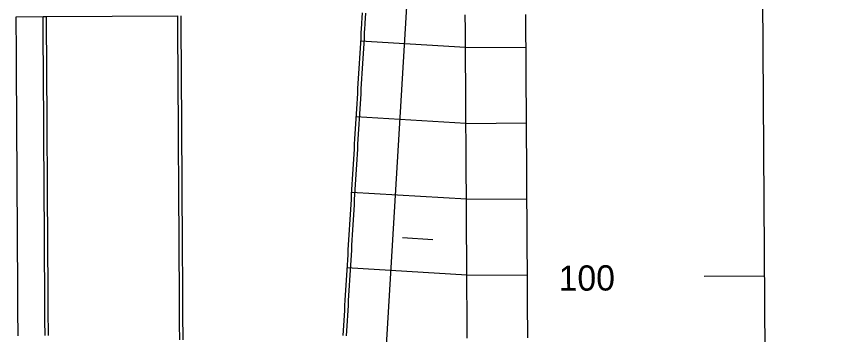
# Model space of a CAD drawing. Extents: x 2145147 to 2158018, y 137519 to 148068.
# Drawn here: x 2150664.2 to 2150824.7, y 145007.5 to 145070.5 of the extents above; entities that cross this region are included whole.
import ezdxf

# ---------------------------------------------------------------- set-up
doc = ezdxf.new("R2010")
doc.units = 0
for name, color, linetype in [('EX_Align', 7, 'Continuous'), ('EX_Align_Sta', 7, 'Continuous'), ('PR_Align_Ramp_B', 7, 'Continuous'), ('PR_Joint_Contraction', 7, 'Continuous'), ('PR_Joint_Long', 7, 'Continuous'), ('PR_Phasing_Pavement_1', 7, 'Continuous'), ('PR_Road_Concrete', 7, 'Continuous')]:
    doc.layers.add(name, color=color, linetype=linetype)

msp = doc.modelspace()

# ---------------------------------------------------------------- linework, layer by layer
at = {"layer": 'EX_Align'}
msp.add_line((2150824.67, 142998.65), (2150804.61, 146336.84), dxfattribs=at)
msp.add_lwpolyline([(2150800.53, 145019.1), (2150812.52, 145019.17)], dxfattribs=at)
at = {"layer": 'PR_Align_Ramp_B'}
msp.add_lwpolyline([(2150746.78, 145026.27), (2150740.79, 145026.63)], dxfattribs=at)
at = {"layer": 'PR_Joint_Contraction'}
for p, q in [((2150753.25, 145064.36), (2150732.44, 145065.61)), ((2150753.25, 145064.36), (2150765.25, 145064.44)), ((2150753.34, 145049.33), (2150731.54, 145050.64)), ((2150753.34, 145049.33), (2150765.34, 145049.4)), ((2150753.43, 145034.3), (2150730.64, 145035.67)), ((2150753.43, 145034.3), (2150765.43, 145034.37)), ((2150753.52, 145019.27), (2150729.75, 145020.69)), ((2150753.52, 145019.27), (2150765.52, 145019.34))]:
    msp.add_line(p, q, dxfattribs=at)
at = {"layer": 'PR_Joint_Long'}
for points in [[(2150750.33, 145218.94), (2150715.84, 144644.41)], [(2150753.6, 145006.82), (2150753.59, 145007.82), (2150753.59, 145008.82), (2150753.58, 145009.82), (2150753.57, 145010.82), (2150753.57, 145011.82), (2150753.56, 145012.82), (2150753.56, 145013.82), (2150753.55, 145014.82), (2150753.54, 145015.82), (2150753.54, 145016.82), (2150753.53, 145017.82), (2150753.53, 145018.82), (2150753.52, 145019.82), (2150753.51, 145020.82), (2150753.51, 145021.82), (2150753.5, 145022.82), (2150753.5, 145023.82), (2150753.49, 145024.82), (2150753.48, 145025.82), (2150753.48, 145026.82), (2150753.47, 145027.82), (2150753.47, 145028.82), (2150753.46, 145029.82), (2150753.45, 145030.82), (2150753.45, 145031.82), (2150753.44, 145032.82), (2150753.44, 145033.82), (2150753.43, 145034.82), (2150753.42, 145035.82), (2150753.42, 145036.82), (2150753.41, 145037.82), (2150753.41, 145038.82), (2150753.4, 145039.82), (2150753.39, 145040.82), (2150753.39, 145041.82), (2150753.38, 145042.82), (2150753.38, 145043.82), (2150753.37, 145044.82), (2150753.36, 145045.82), (2150753.36, 145046.82), (2150753.35, 145047.82), (2150753.35, 145048.82), (2150753.34, 145049.82), (2150753.33, 145050.82), (2150753.33, 145051.82), (2150753.32, 145052.82), (2150753.32, 145053.82), (2150753.31, 145054.82), (2150753.3, 145055.82), (2150753.3, 145056.82), (2150753.29, 145057.82), (2150753.29, 145058.82), (2150753.28, 145059.82), (2150753.27, 145060.82), (2150753.27, 145061.82), (2150753.26, 145062.82), (2150753.26, 145063.82), (2150753.25, 145064.82), (2150753.24, 145065.82), (2150753.24, 145065.94), (2150753.24, 145066.82), (2150753.23, 145067.82), (2150753.23, 145068.82), (2150753.22, 145069.82), (2150753.21, 145070.82)], [(2150765.6, 145006.89), (2150765.59, 145007.89), (2150765.59, 145008.89), (2150765.58, 145009.89), (2150765.57, 145010.89), (2150765.57, 145011.89), (2150765.56, 145012.89), (2150765.56, 145013.89), (2150765.55, 145014.89), (2150765.54, 145015.89), (2150765.54, 145016.89), (2150765.53, 145017.89), (2150765.53, 145018.89), (2150765.52, 145019.89), (2150765.51, 145020.89), (2150765.51, 145021.89), (2150765.5, 145022.89), (2150765.5, 145023.89), (2150765.49, 145024.89), (2150765.48, 145025.89), (2150765.48, 145026.89), (2150765.47, 145027.89), (2150765.47, 145028.89), (2150765.46, 145029.89), (2150765.45, 145030.89), (2150765.45, 145031.89), (2150765.44, 145032.89), (2150765.44, 145033.89), (2150765.43, 145034.89), (2150765.42, 145035.89), (2150765.42, 145036.89), (2150765.41, 145037.89), (2150765.41, 145038.89), (2150765.4, 145039.89), (2150765.39, 145040.89), (2150765.39, 145041.89), (2150765.38, 145042.89), (2150765.38, 145043.89), (2150765.37, 145044.89), (2150765.36, 145045.89), (2150765.36, 145046.89), (2150765.35, 145047.89), (2150765.35, 145048.89), (2150765.34, 145049.89), (2150765.33, 145050.89), (2150765.33, 145051.89), (2150765.32, 145052.89), (2150765.32, 145053.89), (2150765.31, 145054.89), (2150765.3, 145055.89), (2150765.3, 145056.89), (2150765.29, 145057.89), (2150765.29, 145058.89), (2150765.28, 145059.89), (2150765.27, 145060.89), (2150765.27, 145061.89), (2150765.26, 145062.89), (2150765.26, 145063.89), (2150765.25, 145064.89), (2150765.24, 145065.89), (2150765.24, 145066.01), (2150765.24, 145066.89), (2150765.23, 145067.89), (2150765.23, 145068.89), (2150765.22, 145069.89), (2150765.21, 145070.89)]]:
    msp.add_lwpolyline(points, dxfattribs=at)
at = {"layer": 'PR_Phasing_Pavement_1'}
for p, q in [((2150664.2, 145070.43), (2150669.54, 145070.46)), ((2150670.21, 145070.47), (2150696.23, 145070.62))]:
    msp.add_line(p, q, dxfattribs=at)
for points in [[(2150664.58, 145007.29), (2150664.58, 145008.29), (2150664.57, 145009.29), (2150664.56, 145010.29), (2150664.56, 145011.29), (2150664.55, 145012.29), (2150664.55, 145013.29), (2150664.54, 145014.29), (2150664.53, 145015.29), (2150664.53, 145016.29), (2150664.52, 145017.29), (2150664.52, 145018.29), (2150664.51, 145019.29), (2150664.5, 145020.29), (2150664.5, 145021.29), (2150664.49, 145022.29), (2150664.49, 145023.29), (2150664.48, 145024.29), (2150664.47, 145025.29), (2150664.47, 145026.11), (2150664.47, 145026.29), (2150664.46, 145027.29), (2150664.46, 145028.29), (2150664.45, 145029.29), (2150664.44, 145030.29), (2150664.44, 145031.29), (2150664.43, 145032.29), (2150664.42, 145033.29), (2150664.42, 145033.94), (2150664.42, 145034.29), (2150664.41, 145035.29), (2150664.41, 145036.29), (2150664.4, 145037.29), (2150664.4, 145038.29), (2150664.39, 145039.29), (2150664.38, 145040.29), (2150664.38, 145041.29), (2150664.37, 145042.29), (2150664.37, 145043.29), (2150664.36, 145044.29), (2150664.35, 145045.29), (2150664.35, 145046.29), (2150664.34, 145047.29), (2150664.33, 145048.29), (2150664.33, 145049.29), (2150664.32, 145050.29), (2150664.32, 145051.29), (2150664.31, 145052.29), (2150664.3, 145053.29), (2150664.3, 145054.29), (2150664.29, 145055.29), (2150664.29, 145056.29), (2150664.28, 145057.29), (2150664.27, 145058.29), (2150664.27, 145059.29), (2150664.26, 145060.29), (2150664.26, 145061.29), (2150664.25, 145062.29), (2150664.24, 145063.29), (2150664.24, 145064.29), (2150664.23, 145065.29), (2150664.23, 145066.29), (2150664.22, 145067.29), (2150664.21, 145068.29), (2150664.21, 145069.29), (2150664.2, 145070.29), (2150664.2, 145070.43)], [(2150669.92, 145007.32), (2150669.92, 145008.32), (2150669.91, 145009.32), (2150669.9, 145010.32), (2150669.9, 145011.32), (2150669.89, 145012.32), (2150669.89, 145013.32), (2150669.88, 145014.32), (2150669.87, 145015.32), (2150669.87, 145016.32), (2150669.86, 145017.32), (2150669.85, 145018.32), (2150669.85, 145019.32), (2150669.84, 145020.32), (2150669.84, 145021.32), (2150669.83, 145022.32), (2150669.82, 145023.32), (2150669.82, 145024.32), (2150669.81, 145025.32), (2150669.81, 145026.14), (2150669.81, 145026.32), (2150669.8, 145027.32), (2150669.79, 145028.32), (2150669.79, 145029.32), (2150669.78, 145030.32), (2150669.78, 145031.32), (2150669.77, 145032.32), (2150669.76, 145033.32), (2150669.76, 145033.97), (2150669.76, 145034.32), (2150669.75, 145035.32), (2150669.75, 145036.32), (2150669.74, 145037.32), (2150669.73, 145038.32), (2150669.73, 145039.32), (2150669.72, 145040.32), (2150669.72, 145041.32), (2150669.71, 145042.32), (2150669.71, 145043.32), (2150669.7, 145044.32), (2150669.69, 145045.32), (2150669.69, 145046.32), (2150669.68, 145047.32), (2150669.67, 145048.32), (2150669.67, 145049.32), (2150669.66, 145050.32), (2150669.66, 145051.32), (2150669.65, 145052.32), (2150669.65, 145053.32), (2150669.64, 145054.32), (2150669.63, 145055.32), (2150669.63, 145056.32), (2150669.62, 145057.32), (2150669.62, 145058.32), (2150669.61, 145059.32), (2150669.6, 145060.32), (2150669.6, 145061.32), (2150669.59, 145062.32), (2150669.58, 145063.32), (2150669.58, 145064.32), (2150669.57, 145065.32), (2150669.57, 145066.32), (2150669.56, 145067.32), (2150669.55, 145068.32), (2150669.55, 145069.32), (2150669.54, 145070.32), (2150669.54, 145070.46), (2150670.21, 145070.47)], [(2150670.59, 145007.33), (2150670.58, 145008.33), (2150670.58, 145009.33), (2150670.57, 145010.33), (2150670.56, 145011.33), (2150670.56, 145012.33), (2150670.55, 145013.33), (2150670.55, 145014.33), (2150670.54, 145015.33), (2150670.53, 145016.33), (2150670.53, 145017.33), (2150670.52, 145018.33), (2150670.52, 145019.33), (2150670.51, 145020.33), (2150670.5, 145021.33), (2150670.5, 145022.33), (2150670.49, 145023.33), (2150670.49, 145024.33), (2150670.48, 145025.33), (2150670.48, 145026.15), (2150670.47, 145026.33), (2150670.47, 145027.33), (2150670.46, 145028.33), (2150670.46, 145029.33), (2150670.45, 145030.33), (2150670.44, 145031.33), (2150670.44, 145032.33), (2150670.43, 145033.33), (2150670.43, 145033.98), (2150670.43, 145034.33), (2150670.42, 145035.33), (2150670.42, 145036.33), (2150670.41, 145037.33), (2150670.4, 145038.33), (2150670.4, 145039.33), (2150670.39, 145040.33), (2150670.38, 145041.33), (2150670.38, 145042.33), (2150670.37, 145043.33), (2150670.37, 145044.33), (2150670.36, 145045.33), (2150670.35, 145046.33), (2150670.35, 145047.33), (2150670.34, 145048.33), (2150670.34, 145049.33), (2150670.33, 145050.33), (2150670.32, 145051.33), (2150670.32, 145052.33), (2150670.31, 145053.33), (2150670.31, 145054.33), (2150670.3, 145055.33), (2150670.29, 145056.33), (2150670.29, 145057.33), (2150670.28, 145058.33), (2150670.28, 145059.33), (2150670.27, 145060.33), (2150670.26, 145061.33), (2150670.26, 145062.33), (2150670.25, 145063.33), (2150670.25, 145064.33), (2150670.24, 145065.33), (2150670.23, 145066.33), (2150670.23, 145067.33), (2150670.22, 145068.33), (2150670.22, 145069.33), (2150670.21, 145070.33), (2150670.21, 145070.47)], [(2150696.62, 145006.48), (2150696.61, 145007.48), (2150696.6, 145008.48), (2150696.6, 145009.48), (2150696.59, 145010.48), (2150696.58, 145011.48), (2150696.58, 145012.48), (2150696.57, 145013.48), (2150696.57, 145014.48), (2150696.56, 145015.48), (2150696.55, 145016.48), (2150696.55, 145017.48), (2150696.54, 145018.48), (2150696.54, 145019.48), (2150696.53, 145020.48), (2150696.52, 145021.48), (2150696.52, 145022.48), (2150696.51, 145023.48), (2150696.51, 145024.48), (2150696.5, 145025.48), (2150696.5, 145026.3), (2150696.49, 145026.48), (2150696.49, 145027.48), (2150696.48, 145028.48), (2150696.48, 145029.48), (2150696.47, 145030.48), (2150696.46, 145031.48), (2150696.46, 145032.48), (2150696.45, 145033.48), (2150696.45, 145034.13), (2150696.45, 145034.48), (2150696.44, 145035.48), (2150696.43, 145036.48), (2150696.43, 145037.48), (2150696.42, 145038.48), (2150696.42, 145039.48), (2150696.41, 145040.48), (2150696.4, 145041.48), (2150696.4, 145042.48), (2150696.39, 145043.48), (2150696.39, 145044.48), (2150696.38, 145045.48), (2150696.37, 145046.48), (2150696.37, 145047.48), (2150696.36, 145048.48), (2150696.36, 145049.48), (2150696.35, 145050.48), (2150696.34, 145051.48), (2150696.34, 145052.48), (2150696.33, 145053.48), (2150696.33, 145054.48), (2150696.32, 145055.48), (2150696.31, 145056.48), (2150696.31, 145057.48), (2150696.3, 145058.48), (2150696.3, 145059.48), (2150696.29, 145060.48), (2150696.28, 145061.48), (2150696.28, 145062.48), (2150696.27, 145063.48), (2150696.27, 145064.48), (2150696.26, 145065.48), (2150696.25, 145066.48), (2150696.25, 145067.48), (2150696.24, 145068.48), (2150696.24, 145069.48), (2150696.23, 145070.48), (2150696.23, 145070.62)], [(2150697.28, 145006.49), (2150697.28, 145007.49), (2150697.27, 145008.49), (2150697.26, 145009.49), (2150697.26, 145010.49), (2150697.25, 145011.49), (2150697.25, 145012.49), (2150697.24, 145013.49), (2150697.23, 145014.49), (2150697.23, 145015.49), (2150697.22, 145016.49), (2150697.22, 145017.49), (2150697.21, 145018.49), (2150697.2, 145019.49), (2150697.2, 145020.49), (2150697.19, 145021.49), (2150697.19, 145022.49), (2150697.18, 145023.49), (2150697.17, 145024.49), (2150697.17, 145025.49), (2150697.16, 145026.31), (2150697.16, 145026.49), (2150697.16, 145027.49), (2150697.15, 145028.49), (2150697.14, 145029.49), (2150697.14, 145030.49), (2150697.13, 145031.49), (2150697.13, 145032.49), (2150697.12, 145033.49), (2150697.12, 145034.14), (2150697.11, 145034.49), (2150697.11, 145035.49), (2150697.1, 145036.49), (2150697.1, 145037.49), (2150697.09, 145038.49), (2150697.08, 145039.49), (2150697.08, 145040.49), (2150697.07, 145041.49), (2150697.07, 145042.49), (2150697.06, 145043.49), (2150697.05, 145044.49), (2150697.05, 145045.49), (2150697.04, 145046.49), (2150697.04, 145047.49), (2150697.03, 145048.49), (2150697.02, 145049.49), (2150697.02, 145050.49), (2150697.01, 145051.49), (2150697.01, 145052.49), (2150697, 145053.49), (2150696.99, 145054.49), (2150696.99, 145055.49), (2150696.98, 145056.49), (2150696.98, 145057.49), (2150696.97, 145058.49), (2150696.96, 145059.49), (2150696.96, 145060.49), (2150696.95, 145061.49), (2150696.95, 145062.49), (2150696.94, 145063.49), (2150696.93, 145064.49), (2150696.93, 145065.49), (2150696.92, 145066.49), (2150696.92, 145067.49), (2150696.91, 145068.49), (2150696.9, 145069.49), (2150696.9, 145070.49), (2150696.9, 145070.63)]]:
    msp.add_lwpolyline(points, dxfattribs=at)
at = {"layer": 'PR_Road_Concrete'}
for points in [[(2150732.78, 145071.19), (2150732.72, 145070.19), (2150732.66, 145069.19), (2150732.64, 145068.9), (2150732.6, 145068.2), (2150732.54, 145067.2), (2150732.48, 145066.2), (2150732.42, 145065.2), (2150732.36, 145064.2), (2150732.3, 145063.21), (2150732.24, 145062.21), (2150732.18, 145061.21), (2150732.12, 145060.21), (2150732.06, 145059.21), (2150732, 145058.21), (2150731.94, 145057.22), (2150731.88, 145056.22), (2150731.82, 145055.22), (2150731.76, 145054.22), (2150731.7, 145053.22), (2150731.64, 145052.22), (2150731.58, 145051.23), (2150731.52, 145050.23), (2150731.46, 145049.23), (2150731.4, 145048.23), (2150731.34, 145047.23), (2150731.28, 145046.24), (2150731.22, 145045.24), (2150731.16, 145044.24), (2150731.1, 145043.24), (2150731.04, 145042.24), (2150730.98, 145041.24), (2150730.92, 145040.25), (2150730.86, 145039.25), (2150730.8, 145038.25), (2150730.74, 145037.25), (2150730.68, 145036.25), (2150730.62, 145035.26), (2150730.56, 145034.26), (2150730.5, 145033.26), (2150730.44, 145032.26), (2150730.38, 145031.26), (2150730.32, 145030.26), (2150730.26, 145029.27), (2150730.2, 145028.27), (2150730.14, 145027.27), (2150730.08, 145026.27), (2150730.02, 145025.27), (2150729.96, 145024.28), (2150729.9, 145023.28), (2150729.84, 145022.28), (2150729.78, 145021.28), (2150729.72, 145020.28), (2150729.66, 145019.28), (2150729.6, 145018.29), (2150729.54, 145017.29), (2150729.48, 145016.29), (2150729.42, 145015.29), (2150729.36, 145014.29), (2150729.3, 145013.29), (2150729.24, 145012.3), (2150729.18, 145011.3), (2150729.12, 145010.3), (2150729.06, 145009.3), (2150729, 145008.3), (2150728.94, 145007.31)], [(2150733.44, 145071.15), (2150733.38, 145070.15), (2150733.32, 145069.15), (2150733.3, 145068.86), (2150733.26, 145068.16), (2150733.2, 145067.16), (2150733.14, 145066.16), (2150733.08, 145065.16), (2150733.02, 145064.16), (2150732.96, 145063.17), (2150732.9, 145062.17), (2150732.84, 145061.17), (2150732.78, 145060.17), (2150732.72, 145059.17), (2150732.66, 145058.17), (2150732.6, 145057.18), (2150732.54, 145056.18), (2150732.48, 145055.18), (2150732.42, 145054.18), (2150732.36, 145053.18), (2150732.3, 145052.18), (2150732.24, 145051.19), (2150732.18, 145050.19), (2150732.12, 145049.19), (2150732.06, 145048.19), (2150732, 145047.19), (2150731.94, 145046.2), (2150731.88, 145045.2), (2150731.82, 145044.2), (2150731.76, 145043.2), (2150731.7, 145042.2), (2150731.64, 145041.2), (2150731.58, 145040.21), (2150731.52, 145039.21), (2150731.46, 145038.21), (2150731.4, 145037.21), (2150731.34, 145036.21), (2150731.28, 145035.22), (2150731.22, 145034.22), (2150731.16, 145033.22), (2150731.1, 145032.22), (2150731.05, 145031.22), (2150730.99, 145030.22), (2150730.93, 145029.23), (2150730.87, 145028.23), (2150730.81, 145027.23), (2150730.75, 145026.23), (2150730.69, 145025.23), (2150730.63, 145024.24), (2150730.57, 145023.24), (2150730.51, 145022.24), (2150730.45, 145021.24), (2150730.39, 145020.24), (2150730.33, 145019.24), (2150730.27, 145018.25), (2150730.21, 145017.25), (2150730.15, 145016.25), (2150730.09, 145015.25), (2150730.03, 145014.25), (2150729.97, 145013.26), (2150729.91, 145012.26), (2150729.85, 145011.26), (2150729.79, 145010.26), (2150729.73, 145009.26), (2150729.67, 145008.26), (2150729.61, 145007.27)]]:
    msp.add_lwpolyline(points, dxfattribs=at)

# ---------------------------------------------------------------- texts
at = {"layer": 'EX_Align_Sta'}
msp.add_text('100', height=5, rotation=0.3443, dxfattribs=at).set_placement((2150771.73, 145016.17))

doc.saveas('drawing.dxf')
